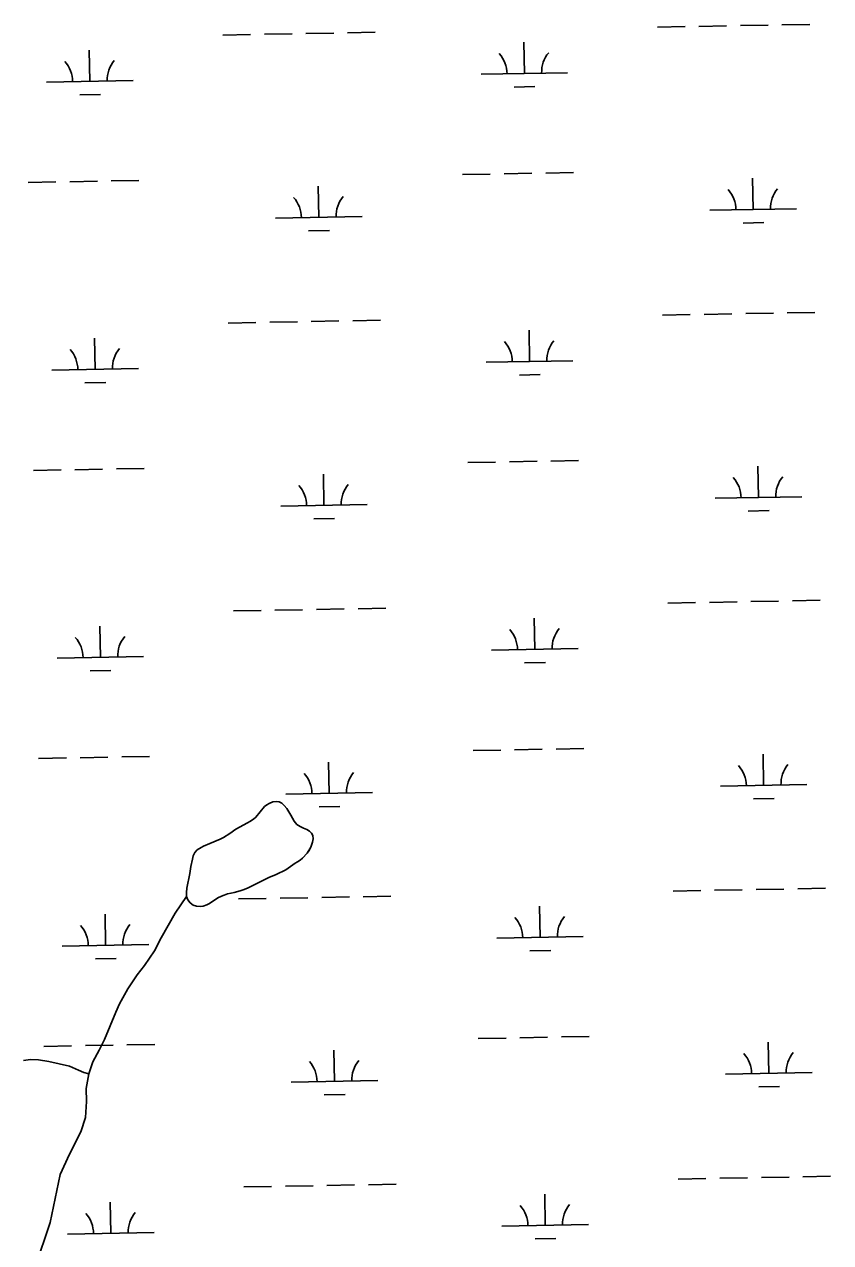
# Model space of a CAD drawing. Extents: x 3957609 to 3995875, y 234277 to 260273.
# Drawn here: x 3975449 to 3976381, y 245780 to 247187 of the extents above; entities that cross this region are included whole.
import ezdxf

# ---------------------------------------------------------------- set-up
doc = ezdxf.new("R2010")
doc.units = 0
doc.layers.add('V-TOPO-SHOR', color=7, linetype='Continuous')
doc.layers.add('V-WETL-SWMP', color=7, linetype='Continuous')

msp = doc.modelspace()

# ---------------------------------------------------------------- linework, layer by layer
at = {"layer": 'V-TOPO-SHOR'}
for points in [[(3975636.846, 246179.8), (3975638.188, 246175.812), (3975640.936, 246172.273), (3975644.475, 246169.656), (3975648.188, 246168.358), (3975652.774, 246168.136), (3975656.124, 246168.632), (3975660.187, 246169.896), (3975663.321, 246171.483), (3975672.823, 246177.955), (3975676.975, 246179.917), (3975680.182, 246181.19), (3975684.165, 246182.534), (3975688.149, 246183.642), (3975691.657, 246184.289), (3975698.763, 246186.288), (3975702.278, 246187.402), (3975707.05, 246189.356), (3975731.804, 246201.748), (3975740.326, 246204.892), (3975751.372, 246210.563), (3975762.061, 246218.261), (3975764.959, 246219.697), (3975767.943, 246221.753), (3975770.542, 246223.971), (3975776.143, 246229.488), (3975778.291, 246232.88), (3975780.444, 246236.425), (3975782.322, 246242.54), (3975782.996, 246246.108), (3975782.74, 246249.923), (3975781.148, 246252.901), (3975778.848, 246255.111), (3975775.686, 246256.946), (3975771.979, 246258.711), (3975768.115, 246260.321), (3975764.187, 246262.944), (3975761.209, 246266.799), (3975757.344, 246273.699), (3975752.552, 246281.155), (3975749.494, 246284.776), (3975746.736, 246287.539), (3975743.649, 246289.138), (3975740.387, 246289.497), (3975736.492, 246288.932), (3975732.344, 246287.203), (3975729.6, 246285.688), (3975726.923, 246283.394), (3975716.792, 246271.1), (3975714.037, 246268.884), (3975709.954, 246266.066), (3975707.056, 246264.63), (3975693.805, 246257.28), (3975686.656, 246252.252), (3975679.359, 246247.769), (3975675.599, 246245.881), (3975663.782, 246240.685), (3975656.349, 246237.605), (3975653.527, 246236.169), (3975649.054, 246233.355), (3975646.29, 246230.285), (3975644.444, 246226.502), (3975643.457, 246222.783), (3975641.7, 246214.255), (3975640.574, 246206.262), (3975637.061, 246189.36), (3975636.525, 246184.391), (3975636.846, 246179.8)], [(3975636.846, 246179.8), (3975623.516, 246160.422), (3975607.421, 246131.93), (3975599.751, 246116.981), (3975588.169, 246100.069), (3975579.627, 246089.17), (3975568.832, 246072.868), (3975559.108, 246055.466), (3975554.934, 246046.053), (3975541.899, 246014.414), (3975535.974, 246002.078), (3975528.485, 245988.834), (3975523.932, 245974.617)], [(3975448.309, 245990.382), (3975456.403, 245991.351), (3975465.715, 245991.06), (3975477.645, 245989.178), (3975501.475, 245983.71), (3975512.123, 245979.206), (3975518.109, 245976.411), (3975523.932, 245974.617)], [(3975523.932, 245974.617), (3975520.739, 245958.048), (3975521.142, 245942.981), (3975520.096, 245924.365), (3975514.579, 245907.987), (3975501.471, 245882.092), (3975490.723, 245858.338), (3975479.052, 245803.078), (3975461.843, 245751.313), (3975454.007, 245725.031), (3975439.106, 245693.265), (3975410.952, 245636.224), (3975396.495, 245603.052), (3975388.6, 245572.578), (3975385.63, 245539.241), (3975384.16, 245512.711), (3975379.433, 245454.556), (3975376.431, 245429.601), (3975375.317, 245406.328), (3975374.672, 245383.357), (3975373.115, 245361.642), (3975372.554, 245344.416), (3975372.419, 245335.102), (3975372.64, 245324.137)]]:
    msp.add_lwpolyline(points, dxfattribs=at)
at = {"layer": 'V-WETL-SWMP'}
for p, q in [((3975678.731, 247174.625), (3975710.726, 247175.207)), ((3975726.723, 247175.498), (3975758.718, 247176.079)), ((3975774.715, 247176.37), (3975806.71, 247176.952)), ((3975822.707, 247177.243), (3975854.702, 247177.825)), ((3976180.556, 247183.75), (3976212.551, 247184.331)), ((3976228.548, 247184.622), (3976260.543, 247185.204)), ((3976276.54, 247185.495), (3976308.535, 247186.077)), ((3976324.532, 247186.368), (3976356.527, 247186.949)), ((3976026.912, 247130.206), (3976026.258, 247166.2)), ((3975525.087, 247121.081), (3975524.433, 247157.075)), ((3975475.095, 247120.172), (3975575.079, 247121.99)), ((3975976.921, 247129.297), (3976076.904, 247131.115)), ((3975513.37, 247105.434), (3975537.366, 247105.87)), ((3976015.195, 247114.559), (3976039.191, 247114.995)), ((3975549.774, 247006.079), (3975581.769, 247006.66)), ((3975955.615, 247013.458), (3975987.61, 247014.04)), ((3976003.607, 247014.331), (3976035.602, 247014.912)), ((3976051.599, 247015.203), (3976083.594, 247015.785)), ((3976291.248, 246973.123), (3976290.593, 247009.117)), ((3975453.79, 247004.333), (3975485.785, 247004.915)), ((3975501.782, 247005.206), (3975533.777, 247005.788)), ((3975789.423, 246963.998), (3975788.768, 246999.993)), ((3975739.431, 246963.089), (3975839.414, 246964.907)), ((3976241.256, 246972.214), (3976341.239, 246974.032)), ((3976279.53, 246957.477), (3976303.526, 246957.913)), ((3975777.705, 246948.352), (3975801.701, 246948.788)), ((3976186.604, 246851.13), (3976218.599, 246851.711)), ((3976234.596, 246852.002), (3976266.591, 246852.584)), ((3976282.588, 246852.875), (3976314.583, 246853.457)), ((3976330.58, 246853.748), (3976362.575, 246854.329)), ((3975684.779, 246842.005), (3975716.774, 246842.587)), ((3975732.771, 246842.878), (3975764.766, 246843.459)), ((3975780.763, 246843.75), (3975812.758, 246844.332)), ((3975828.755, 246844.623), (3975860.75, 246845.205)), ((3975531.135, 246788.461), (3975530.481, 246824.455)), ((3976032.96, 246797.585), (3976032.306, 246833.58)), ((3975982.969, 246796.676), (3976082.952, 246798.494)), ((3975481.144, 246787.552), (3975581.127, 246789.37)), ((3976021.243, 246781.939), (3976045.239, 246782.375)), ((3975519.418, 246772.814), (3975543.414, 246773.25)), ((3976057.647, 246682.583), (3976089.642, 246683.165)), ((3975459.838, 246671.713), (3975491.833, 246672.295)), ((3975507.83, 246672.586), (3975539.825, 246673.168)), ((3975555.822, 246673.459), (3975587.817, 246674.04)), ((3975961.663, 246680.838), (3975993.658, 246681.42)), ((3976009.655, 246681.711), (3976041.65, 246682.292)), ((3976297.296, 246640.503), (3976296.641, 246676.497)), ((3975795.471, 246631.378), (3975794.816, 246667.372)), ((3976247.304, 246639.594), (3976347.288, 246641.412)), ((3975745.479, 246630.469), (3975845.462, 246632.287)), ((3975783.753, 246615.732), (3975807.749, 246616.168)), ((3976285.578, 246624.857), (3976309.574, 246625.293)), ((3976192.652, 246518.51), (3976224.647, 246519.091)), ((3976240.644, 246519.382), (3976272.639, 246519.964)), ((3976288.636, 246520.255), (3976320.631, 246520.837)), ((3976336.629, 246521.128), (3976368.623, 246521.709)), ((3975690.827, 246509.385), (3975722.822, 246509.967)), ((3975738.819, 246510.258), (3975770.814, 246510.839)), ((3975786.811, 246511.13), (3975818.806, 246511.712)), ((3975834.804, 246512.003), (3975866.798, 246512.585)), ((3976039.008, 246464.965), (3976038.354, 246500.96)), ((3975537.183, 246455.841), (3975536.529, 246491.835)), ((3975989.017, 246464.056), (3976089, 246465.874)), ((3975487.192, 246454.932), (3975587.175, 246456.75)), ((3976027.291, 246449.319), (3976051.287, 246449.755)), ((3975525.466, 246440.194), (3975549.462, 246440.63)), ((3975967.711, 246348.218), (3975999.706, 246348.8)), ((3976015.703, 246349.091), (3976047.698, 246349.672)), ((3976063.695, 246349.963), (3976095.69, 246350.545)), ((3975465.886, 246339.093), (3975497.881, 246339.675)), ((3975513.878, 246339.966), (3975545.873, 246340.548)), ((3975561.87, 246340.839), (3975593.865, 246341.42)), ((3975801.519, 246298.758), (3975800.864, 246334.752)), ((3976303.344, 246307.883), (3976302.689, 246343.877)), ((3976253.352, 246306.974), (3976353.336, 246308.792)), ((3975751.527, 246297.849), (3975851.511, 246299.667)), ((3976291.626, 246292.237), (3976315.622, 246292.673)), ((3975789.801, 246283.112), (3975813.797, 246283.548)), ((3975696.875, 246176.765), (3975728.87, 246177.347)), ((3975744.867, 246177.637), (3975776.862, 246178.219)), ((3975792.859, 246178.51), (3975824.854, 246179.092)), ((3975840.852, 246179.383), (3975872.846, 246179.965)), ((3976198.7, 246185.89), (3976230.695, 246186.471)), ((3976246.692, 246186.762), (3976278.687, 246187.344)), ((3976294.685, 246187.635), (3976326.679, 246188.217)), ((3976342.677, 246188.507), (3976374.671, 246189.089)), ((3976045.056, 246132.345), (3976044.402, 246168.34)), ((3975543.231, 246123.221), (3975542.577, 246159.215)), ((3975493.24, 246122.312), (3975593.223, 246124.13)), ((3975995.065, 246131.436), (3976095.048, 246133.254)), ((3975531.514, 246107.574), (3975555.51, 246108.01)), ((3976033.339, 246116.699), (3976057.335, 246117.135)), ((3975471.934, 246006.473), (3975503.929, 246007.055)), ((3975519.926, 246007.346), (3975551.921, 246007.928)), ((3975567.918, 246008.219), (3975599.913, 246008.8)), ((3975973.759, 246015.598), (3976005.754, 246016.18)), ((3976021.751, 246016.471), (3976053.746, 246017.052)), ((3976069.743, 246017.343), (3976101.738, 246017.925)), ((3976309.392, 245975.263), (3976308.737, 246011.257)), ((3975807.567, 245966.138), (3975806.912, 246002.132)), ((3975757.575, 245965.229), (3975857.559, 245967.047)), ((3976259.4, 245974.354), (3976359.384, 245976.172)), ((3975795.849, 245950.492), (3975819.845, 245950.928)), ((3976297.674, 245959.617), (3976321.67, 245960.053)), ((3976204.748, 245853.27), (3976236.743, 245853.851)), ((3976252.741, 245854.142), (3976284.735, 245854.724)), ((3976300.733, 245855.015), (3976332.727, 245855.597)), ((3976348.725, 245855.887), (3976380.719, 245856.469)), ((3975702.923, 245844.145), (3975734.918, 245844.727)), ((3975750.915, 245845.017), (3975782.91, 245845.599)), ((3975798.908, 245845.89), (3975830.902, 245846.472)), ((3975846.9, 245846.763), (3975878.894, 245847.345)), ((3975549.279, 245790.601), (3975548.625, 245826.595)), ((3976051.105, 245799.725), (3976050.45, 245835.719)), ((3976001.113, 245798.816), (3976101.096, 245800.634)), ((3975499.288, 245789.692), (3975599.271, 245791.51)), ((3976039.387, 245784.079), (3976063.383, 245784.515))]:
    msp.add_line(p, q, dxfattribs=at)
msp.add_lwpolyline([(3975652.774, 246168.136), (3975656.125, 246168.632), (3975660.187, 246169.895), (3975663.32, 246171.482), (3975672.824, 246177.954), (3975676.974, 246179.916), (3975680.181, 246181.191), (3975684.166, 246182.533), (3975688.148, 246183.642), (3975691.657, 246184.29), (3975698.763, 246186.287), (3975702.278, 246187.402), (3975707.05, 246189.355), (3975731.804, 246201.749), (3975740.326, 246204.891), (3975751.373, 246210.563), (3975762.06, 246218.262), (3975764.959, 246219.697), (3975767.943, 246221.754), (3975770.542, 246223.971), (3975776.143, 246229.489), (3975780.443, 246236.425), (3975782.321, 246242.541), (3975782.995, 246246.108), (3975782.739, 246249.923), (3975781.149, 246252.901), (3975778.848, 246255.111), (3975775.687, 246256.946), (3975771.98, 246258.711), (3975768.115, 246260.322), (3975764.187, 246262.945), (3975761.21, 246266.799), (3975757.344, 246273.698), (3975752.553, 246281.156), (3975749.495, 246284.777), (3975746.736, 246287.539), (3975743.649, 246289.139), (3975740.388, 246289.497), (3975736.491, 246288.932), (3975732.345, 246287.204), (3975729.601, 246285.688), (3975726.924, 246283.394), (3975716.791, 246271.099), (3975714.037, 246268.884), (3975709.953, 246266.066), (3975707.055, 246264.63), (3975693.806, 246257.28), (3975686.656, 246252.251), (3975679.359, 246247.769), (3975675.599, 246245.88), (3975663.781, 246240.685), (3975656.349, 246237.605), (3975653.528, 246236.169), (3975649.055, 246233.356), (3975646.289, 246230.286), (3975644.445, 246226.502), (3975643.458, 246222.784), (3975641.701, 246214.255), (3975640.574, 246206.262), (3975637.062, 246189.36), (3975636.524, 246184.391), (3975636.846, 246179.799), (3975638.188, 246175.813), (3975640.936, 246172.274), (3975644.475, 246169.656), (3975648.189, 246168.358)], close=True, dxfattribs=at)
for centre, start, end in [((3975971.67, 247129.676), 0.269879, 41.813537), ((3976082.137, 247131.685), 140.269876, 181.813534), ((3975469.845, 247120.551), 0.269879, 41.813537), ((3975580.312, 247122.56), 140.269876, 181.813534), ((3976236.005, 246972.594), 0.269879, 41.813537), ((3976346.473, 246974.602), 140.269876, 181.813534), ((3975734.18, 246963.469), 0.269879, 41.813537), ((3975844.648, 246965.478), 140.269876, 181.813534), ((3975475.893, 246787.931), 0.269879, 41.813537), ((3975586.36, 246789.94), 140.269876, 181.813534), ((3975977.718, 246797.056), 0.269879, 41.813537), ((3976088.186, 246799.065), 140.269876, 181.813534), ((3975740.228, 246630.849), 0.269879, 41.813537), ((3975850.696, 246632.857), 140.269876, 181.813534), ((3976242.053, 246639.974), 0.269879, 41.813537), ((3976352.521, 246641.982), 140.269876, 181.813534), ((3975983.766, 246464.436), 0.269879, 41.813537), ((3976094.234, 246466.445), 140.269876, 181.813534), ((3975481.941, 246455.311), 0.269879, 41.813537), ((3975592.409, 246457.32), 140.269876, 181.813534), ((3976248.101, 246307.354), 0.269879, 41.813537), ((3976358.569, 246309.362), 140.269876, 181.813534), ((3975746.276, 246298.229), 0.269879, 41.813537), ((3975856.744, 246300.237), 140.269876, 181.813534), ((3975989.814, 246131.816), 0.269879, 41.813537), ((3976100.282, 246133.825), 140.269876, 181.813534), ((3975487.989, 246122.691), 0.269879, 41.813537), ((3975598.457, 246124.7), 140.269876, 181.813534), ((3976254.149, 245974.734), 0.269879, 41.813537), ((3976364.617, 245976.742), 140.269876, 181.813534), ((3975752.324, 245965.609), 0.269879, 41.813537), ((3975862.792, 245967.617), 140.269876, 181.813534), ((3975494.037, 245790.071), 0.269879, 41.813537), ((3975604.505, 245792.08), 140.269876, 181.813534), ((3975995.862, 245799.196), 0.269879, 41.813537), ((3976106.33, 245801.204), 140.269876, 181.813534)]:
    msp.add_arc(centre, 35.246, start, end, dxfattribs=at)

doc.saveas('drawing.dxf')
